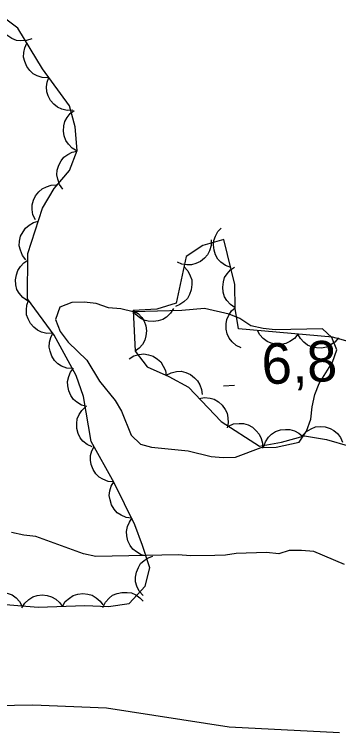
# Model space of a CAD drawing. Extents: x 336540 to 340074, y 5572036 to 5573747.
# Drawn here: x 337058.4 to 337082.3, y 5572881 to 5572934.1 of the extents above; entities that cross this region are included whole.
import ezdxf

# ---------------------------------------------------------------- set-up
doc = ezdxf.new("R2010")
doc.units = 0
for name, color, linetype in [('Niveau 2', 7, 'Continuous'), ('Niveau 3', 7, 'Continuous'), ('Niveau 44', 7, 'Continuous')]:
    doc.layers.add(name, color=color, linetype=linetype)

msp = doc.modelspace()

# ---------------------------------------------------------------- linework, layer by layer
at = {"layer": 'Niveau 2'}
for points in [[(337076.61, 5572902.08), (337077.73, 5572902.11), (337079.41, 5572902.48), (337079.96, 5572903.28), (337080.28, 5572904.19), (337080.37, 5572905.09), (337080.57, 5572906), (337080.89, 5572906.8), (337081.87, 5572908.39), (337082.19, 5572909.3), (337081.83, 5572910.2), (337081.14, 5572910.86), (337077.65, 5572910.78), (337076.75, 5572910.87), (337075.84, 5572911.07), (337075.04, 5572911.62), (337074.25, 5572911.94), (337072.43, 5572912.35), (337070.75, 5572912.2), (337067.15, 5572912.11), (337066.24, 5572912.32), (337065.34, 5572912.41), (337064.43, 5572912.73), (337063.53, 5572912.82), (337062.63, 5572912.8), (337061.73, 5572912.44), (337061.41, 5572911.53), (337061.77, 5572910.64), (337062.35, 5572909.86), (337063.73, 5572908.54), (337064.67, 5572906.99), (337065.83, 5572905.55), (337066.3, 5572904.77), (337067.01, 5572902.99), (337067.7, 5572902.33), (337068.5, 5572902.12), (337071.21, 5572901.84), (337072.91, 5572901.43), (337073.81, 5572901.34), (337074.71, 5572901.36), (337076.61, 5572902.08)], [(337082.77, 5572893.44), (337080.5, 5572894.4), (337079.59, 5572894.49), (337078.69, 5572894.47), (337077.91, 5572894.23), (337077.01, 5572894.32), (337074.76, 5572894.27), (337073.97, 5572894.14), (337073.18, 5572894.12), (337071.38, 5572894.08), (337070.48, 5572894.17), (337064.4, 5572894.03), (337063.49, 5572894.23), (337059.97, 5572895.51), (337059.07, 5572895.6), (337058.17, 5572895.8)], [(337020.03, 5572892.43), (337021.41, 5572891.65), (337024.07, 5572889.73), (337027.95, 5572886.21), (337031.36, 5572885.7), (337036.55, 5572883.61), (337039.49, 5572882.72), (337059.75, 5572883.08), (337065.19, 5572882.86), (337074.24, 5572881.46), (337082.39, 5572881.03)]]:
    msp.add_lwpolyline(points, dxfattribs=at)
at = {"layer": 'Niveau 3'}
msp.add_line((337073.83, 5572906.64), (337074.63, 5572906.68), dxfattribs=at)
at = {"layer": 'Niveau 44'}
for points in [[(337059.66, 5572932.27), (337059.26, 5572932.13), (337058.86, 5572932.12), (337058.53, 5572932.15), (337058.2, 5572932.28), (337057.89, 5572932.48), (337057.63, 5572932.75), (337057.43, 5572933.01), (337057.31, 5572933.34), (337057.24, 5572933.71), (337057.26, 5572934.07)], [(337056.81, 5572890.57), (337060.13, 5572890.29), (337063.57, 5572890.41), (337065.33, 5572890.34), (337066.86, 5572890.57), (337068.05, 5572891.84), (337068.39, 5572893.2), (337067.85, 5572894.86), (337067.28, 5572896.37), (337065.76, 5572899.47), (337064.06, 5572902.54), (337063.48, 5572905.86), (337062.94, 5572907.4), (337061.31, 5572910.37), (337059.34, 5572913.06), (337059.38, 5572916.42), (337060.45, 5572919.77), (337061.31, 5572921.22), (337062.46, 5572922.54), (337063.01, 5572924.01), (337062.88, 5572925.76), (337062.45, 5572927.32), (337060.45, 5572930.04), (337058.63, 5572933.04), (337057.35, 5572934)], [(337060.85, 5572929.38), (337060.44, 5572929.4), (337060.05, 5572929.53), (337059.76, 5572929.69), (337059.51, 5572929.93), (337059.29, 5572930.23), (337059.15, 5572930.58), (337059.06, 5572930.9), (337059.07, 5572931.25), (337059.15, 5572931.61), (337059.3, 5572931.94)], [(337062.69, 5572927), (337062.27, 5572926.98), (337061.88, 5572927.08), (337061.57, 5572927.21), (337061.3, 5572927.43), (337061.05, 5572927.71), (337060.88, 5572928.05), (337060.77, 5572928.35), (337060.75, 5572928.71), (337060.79, 5572929.07), (337060.91, 5572929.41)], [(337063.01, 5572923.98), (337062.65, 5572924.19), (337062.37, 5572924.49), (337062.18, 5572924.75), (337062.06, 5572925.09), (337062, 5572925.45), (337062.04, 5572925.83), (337062.1, 5572926.15), (337062.28, 5572926.46), (337062.51, 5572926.75), (337062.79, 5572926.97)], [(337061.95, 5572921.17), (337061.71, 5572921.51), (337061.58, 5572921.9), (337061.52, 5572922.22), (337061.55, 5572922.57), (337061.65, 5572922.93), (337061.84, 5572923.26), (337062.03, 5572923.52), (337062.32, 5572923.73), (337062.65, 5572923.9), (337063, 5572923.98)], [(337059.93, 5572918.89), (337059.75, 5572919.27), (337059.69, 5572919.67), (337059.69, 5572920), (337059.78, 5572920.34), (337059.94, 5572920.67), (337060.19, 5572920.96), (337060.43, 5572921.19), (337060.74, 5572921.34), (337061.1, 5572921.45), (337061.46, 5572921.47)], [(337059.23, 5572915.94), (337058.97, 5572916.27), (337058.82, 5572916.65), (337058.74, 5572916.97), (337058.76, 5572917.32), (337058.84, 5572917.68), (337059.02, 5572918.02), (337059.2, 5572918.29), (337059.47, 5572918.51), (337059.79, 5572918.69), (337060.14, 5572918.8)], [(337074.36, 5572915.37), (337073.97, 5572915.52), (337073.64, 5572915.77), (337073.41, 5572916), (337073.24, 5572916.31), (337073.13, 5572916.66), (337073.1, 5572917.04), (337073.11, 5572917.37), (337073.23, 5572917.7), (337073.41, 5572918.03), (337073.66, 5572918.29)], [(337083.4, 5572909.81), (337081.89, 5572910.23), (337074.93, 5572910.85), (337074.7, 5572912.36), (337074.66, 5572914.11), (337073.86, 5572917.44), (337072.29, 5572917.01), (337071.06, 5572916.19), (337070.32, 5572912.75), (337068.9, 5572912.29), (337067.16, 5572912.2)], [(337072.92, 5572917.43), (337072.91, 5572917.01), (337072.79, 5572916.62), (337072.65, 5572916.32), (337072.42, 5572916.06), (337072.13, 5572915.83), (337071.78, 5572915.67), (337071.47, 5572915.57), (337071.12, 5572915.57), (337070.75, 5572915.63), (337070.42, 5572915.76)], [(337059.34, 5572912.91), (337059, 5572913.15), (337058.74, 5572913.47), (337058.57, 5572913.76), (337058.49, 5572914.1), (337058.46, 5572914.47), (337058.53, 5572914.84), (337058.62, 5572915.16), (337058.82, 5572915.45), (337059.07, 5572915.72), (337059.37, 5572915.91)], [(337070.9, 5572915.44), (337071.19, 5572915.14), (337071.37, 5572914.77), (337071.48, 5572914.46), (337071.5, 5572914.11), (337071.45, 5572913.74), (337071.31, 5572913.39), (337071.16, 5572913.1), (337070.9, 5572912.85), (337070.6, 5572912.64), (337070.27, 5572912.5)], [(337074.7, 5572912.41), (337074.35, 5572912.64), (337074.08, 5572912.95), (337073.91, 5572913.22), (337073.81, 5572913.56), (337073.77, 5572913.93), (337073.82, 5572914.31), (337073.9, 5572914.63), (337074.09, 5572914.92), (337074.34, 5572915.2), (337074.63, 5572915.41)], [(337061.2, 5572910.52), (337060.78, 5572910.51), (337060.39, 5572910.61), (337060.08, 5572910.74), (337059.81, 5572910.96), (337059.57, 5572911.24), (337059.39, 5572911.58), (337059.28, 5572911.88), (337059.26, 5572912.24), (337059.3, 5572912.6), (337059.43, 5572912.94)], [(337070.14, 5572912.35), (337069.92, 5572912), (337069.62, 5572911.72), (337069.35, 5572911.54), (337069.01, 5572911.43), (337068.65, 5572911.38), (337068.27, 5572911.42), (337067.95, 5572911.5), (337067.65, 5572911.67), (337067.36, 5572911.91), (337067.14, 5572912.2)], [(337075.14, 5572909.44), (337074.77, 5572909.62), (337074.47, 5572909.9), (337074.25, 5572910.15), (337074.11, 5572910.47), (337074.03, 5572910.83), (337074.03, 5572911.22), (337074.07, 5572911.54), (337074.22, 5572911.86), (337074.43, 5572912.17), (337074.69, 5572912.41)], [(337067.16, 5572912.2), (337067.31, 5572909.19), (337068.18, 5572908.04), (337069.78, 5572907.32), (337071.23, 5572906.54), (337073.65, 5572904.01), (337076.48, 5572902.19), (337078.12, 5572902.48), (337079.81, 5572902.94), (337081.44, 5572902.68), (337083.13, 5572902.19)], [(337067.16, 5572912.2), (337067.52, 5572911.98), (337067.79, 5572911.68), (337067.97, 5572911.41), (337068.08, 5572911.07), (337068.13, 5572910.71), (337068.09, 5572910.33), (337068.01, 5572910.01), (337067.84, 5572909.7), (337067.6, 5572909.42), (337067.31, 5572909.2)], [(337079.33, 5572910.46), (337079.07, 5572910.13), (337078.73, 5572909.91), (337078.44, 5572909.76), (337078.09, 5572909.7), (337077.72, 5572909.7), (337077.35, 5572909.8), (337077.05, 5572909.91), (337076.77, 5572910.13), (337076.52, 5572910.41), (337076.35, 5572910.72)], [(337062.66, 5572907.91), (337062.25, 5572907.94), (337061.87, 5572908.1), (337061.58, 5572908.26), (337061.34, 5572908.52), (337061.14, 5572908.82), (337061.01, 5572909.19), (337060.94, 5572909.5), (337060.96, 5572909.86), (337061.06, 5572910.22), (337061.22, 5572910.54)], [(337082.32, 5572910.19), (337082.06, 5572909.87), (337081.72, 5572909.64), (337081.43, 5572909.49), (337081.08, 5572909.43), (337080.71, 5572909.44), (337080.34, 5572909.53), (337080.03, 5572909.65), (337079.76, 5572909.87), (337079.51, 5572910.14), (337079.33, 5572910.46)], [(337066.85, 5572908.64), (337067.21, 5572908.86), (337067.6, 5572908.96), (337067.93, 5572909), (337068.28, 5572908.94), (337068.62, 5572908.82), (337068.94, 5572908.61), (337069.19, 5572908.4), (337069.38, 5572908.1), (337069.53, 5572907.76), (337069.59, 5572907.41)], [(337063.74, 5572905.11), (337063.34, 5572905.22), (337062.99, 5572905.43), (337062.74, 5572905.64), (337062.54, 5572905.93), (337062.39, 5572906.27), (337062.32, 5572906.65), (337062.3, 5572906.97), (337062.39, 5572907.32), (337062.53, 5572907.66), (337062.75, 5572907.94)], [(337069.59, 5572907.42), (337069.96, 5572907.61), (337070.36, 5572907.69), (337070.69, 5572907.71), (337071.04, 5572907.63), (337071.38, 5572907.48), (337071.68, 5572907.24), (337071.91, 5572907.02), (337072.08, 5572906.71), (337072.2, 5572906.36), (337072.24, 5572906)], [(337072.02, 5572905.71), (337072.43, 5572905.78), (337072.84, 5572905.73), (337073.15, 5572905.65), (337073.45, 5572905.46), (337073.73, 5572905.22), (337073.95, 5572904.9), (337074.1, 5572904.62), (337074.16, 5572904.27), (337074.17, 5572903.9), (337074.09, 5572903.55)], [(337064.13, 5572902.13), (337063.75, 5572902.3), (337063.44, 5572902.56), (337063.23, 5572902.81), (337063.08, 5572903.13), (337062.98, 5572903.49), (337062.98, 5572903.87), (337063.02, 5572904.2), (337063.16, 5572904.52), (337063.36, 5572904.83), (337063.62, 5572905.08)], [(337074.19, 5572903.66), (337074.57, 5572903.83), (337074.98, 5572903.87), (337075.31, 5572903.86), (337075.64, 5572903.76), (337075.97, 5572903.58), (337076.25, 5572903.32), (337076.47, 5572903.08), (337076.61, 5572902.76), (337076.7, 5572902.4), (337076.71, 5572902.04)], [(337076.78, 5572902.12), (337076.92, 5572902.51), (337077.15, 5572902.84), (337077.38, 5572903.08), (337077.68, 5572903.26), (337078.03, 5572903.38), (337078.41, 5572903.42), (337078.74, 5572903.42), (337079.07, 5572903.31), (337079.4, 5572903.14), (337079.68, 5572902.9)], [(337079.67, 5572902.96), (337079.96, 5572903.27), (337080.31, 5572903.47), (337080.62, 5572903.6), (337080.97, 5572903.63), (337081.33, 5572903.6), (337081.7, 5572903.48), (337081.99, 5572903.35), (337082.25, 5572903.11), (337082.48, 5572902.82), (337082.63, 5572902.49)], [(337065.72, 5572899.55), (337065.3, 5572899.58), (337064.92, 5572899.74), (337064.64, 5572899.9), (337064.39, 5572900.15), (337064.19, 5572900.46), (337064.06, 5572900.82), (337063.99, 5572901.14), (337064.01, 5572901.49), (337064.1, 5572901.85), (337064.26, 5572902.17)], [(337067.04, 5572896.86), (337066.63, 5572896.91), (337066.26, 5572897.08), (337065.98, 5572897.26), (337065.75, 5572897.53), (337065.56, 5572897.84), (337065.45, 5572898.21), (337065.39, 5572898.53), (337065.44, 5572898.88), (337065.54, 5572899.24), (337065.72, 5572899.55)], [(337068.15, 5572894.07), (337067.74, 5572894.17), (337067.39, 5572894.37), (337067.13, 5572894.57), (337066.93, 5572894.86), (337066.77, 5572895.19), (337066.69, 5572895.57), (337066.66, 5572895.89), (337066.74, 5572896.24), (337066.88, 5572896.58), (337067.09, 5572896.88)], [(337067.88, 5572891.16), (337067.6, 5572891.47), (337067.43, 5572891.84), (337067.33, 5572892.16), (337067.33, 5572892.51), (337067.39, 5572892.87), (337067.54, 5572893.23), (337067.7, 5572893.51), (337067.96, 5572893.75), (337068.27, 5572893.95), (337068.61, 5572894.07)], [(337055.94, 5572890.64), (337056.2, 5572890.97), (337056.54, 5572891.2), (337056.83, 5572891.34), (337057.18, 5572891.41), (337057.55, 5572891.41), (337057.92, 5572891.31), (337058.22, 5572891.2), (337058.5, 5572890.98), (337058.75, 5572890.71), (337058.93, 5572890.39)], [(337058.92, 5572890.25), (337059.15, 5572890.6), (337059.45, 5572890.87), (337059.73, 5572891.05), (337060.07, 5572891.15), (337060.43, 5572891.2), (337060.81, 5572891.15), (337061.13, 5572891.07), (337061.43, 5572890.89), (337061.71, 5572890.64), (337061.92, 5572890.35)], [(337061.92, 5572890.35), (337062.14, 5572890.71), (337062.45, 5572890.97), (337062.73, 5572891.16), (337063.06, 5572891.26), (337063.43, 5572891.3), (337063.81, 5572891.25), (337064.13, 5572891.17), (337064.43, 5572890.99), (337064.71, 5572890.75), (337064.92, 5572890.46)], [(337064.92, 5572890.28), (337065.1, 5572890.66), (337065.38, 5572890.96), (337065.63, 5572891.17), (337065.96, 5572891.31), (337066.31, 5572891.39), (337066.7, 5572891.39), (337067.02, 5572891.35), (337067.34, 5572891.2), (337067.65, 5572890.99), (337067.89, 5572890.73)]]:
    msp.add_lwpolyline(points, dxfattribs=at)

# ---------------------------------------------------------------- texts
at = {"layer": 'Niveau 3'}
msp.add_text('6,8    ', height=3, rotation=2.7712, dxfattribs=at).set_placement((337076.71, 5572906.74))

doc.saveas('drawing.dxf')
